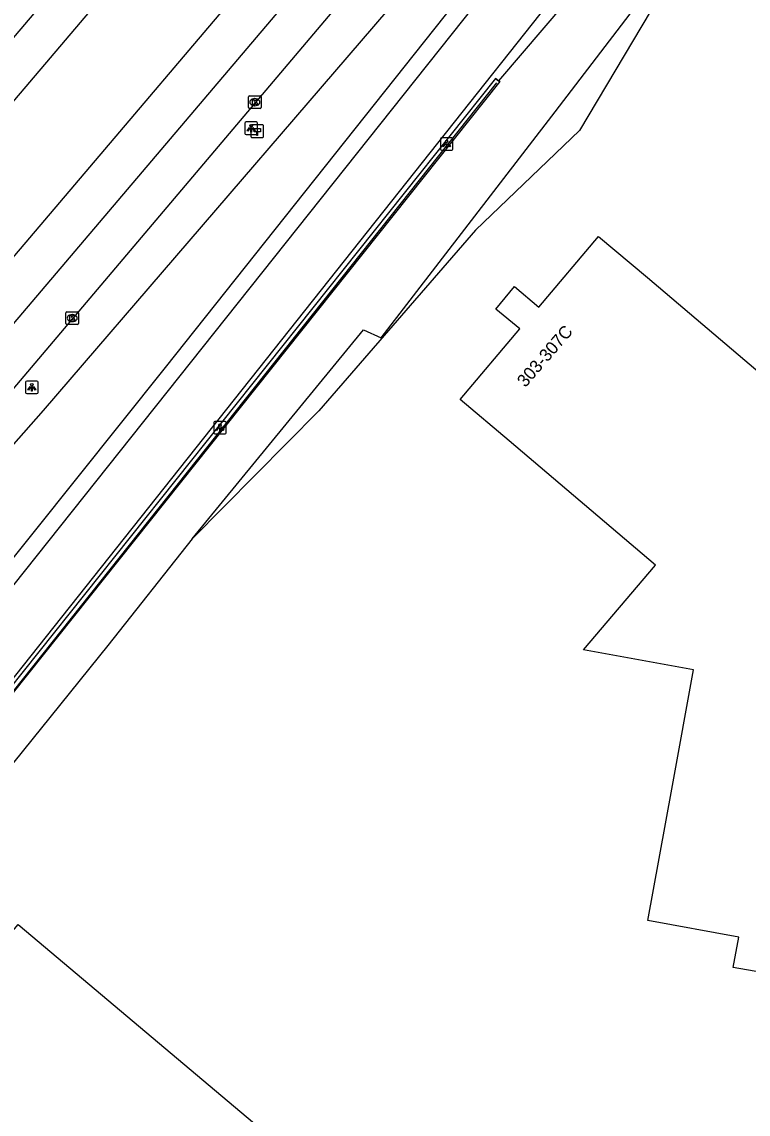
# Model space of a CAD drawing. Extents: x 156414 to 157775, y 382335 to 383765.
# Drawn here: x 157322.1 to 157379.8, y 382723.9 to 382810.6 of the extents above; entities that cross this region are included whole.
import ezdxf

# ---------------------------------------------------------------- set-up
doc = ezdxf.new("R2010")
doc.units = 0
for name, color, linetype in [('IMGEO_Berm_groen', 7, 'Continuous'), ('IMGEO_Fietspad_gesloten', 7, 'Continuous'), ('IMGEO_Groenvoorziening', 7, 'Continuous'), ('IMGEO_Haag', 7, 'Continuous'), ('IMGEO_Hectometerpaal', 7, 'Continuous'), ('IMGEO_Hek', 7, 'Continuous'), ('IMGEO_Kolk', 7, 'Continuous'), ('IMGEO_Lichtpunt', 7, 'Continuous'), ('IMGEO_Pand', 7, 'Continuous'), ('IMGEO_Pand_nummerreeks', 7, 'Continuous'), ('IMGEO_Rijbaan_regionaal_gesloten', 7, 'Continuous')]:
    doc.layers.add(name, color=color, linetype=linetype)

msp = doc.modelspace()

# ---------------------------------------------------------------- linework, layer by layer
at = {"layer": 'IMGEO_Berm_groen'}
msp.add_lwpolyline([(157282.103, 382732.506), (157323.797, 382779.759), (157358.51, 382820.123), (157377.135, 382841.276), (157390.524, 382855.447), (157399.89, 382865.223), (157400.142, 382864.484), (157369.12, 382828.063), (157333.445, 382783.187), (157291.687, 382730.963)], dxfattribs=at)
at = {"layer": 'IMGEO_Fietspad_gesloten'}
for points in [[(157289.146, 382725.425), (157290.311, 382726.867), (157368.429, 382825.011), (157372.353, 382829.817), (157416.299, 382880.6), (157438.378, 382906.061), (157439.879, 382907.91)], [(157443.443, 382905.142), (157441.491, 382902.973), (157418.057, 382875.664), (157376.639, 382827.757), (157371.955, 382822.276), (157294.096, 382724.189)]]:
    msp.add_lwpolyline(points, dxfattribs=at)
at = {"layer": 'IMGEO_Groenvoorziening'}
for points in [[(157335.594, 382769.567), (157349.216, 382786.173), (157350.601, 382785.532), (157364.44, 382803.488), (157376.616, 382819.412), (157394.519, 382843.123), (157399.467, 382849.504), (157390.108, 382841.331), (157375.569, 382824.259), (157359.927, 382805.95)], [(157395.81, 382839.446), (157392.694, 382836.178), (157389.121, 382831.066), (157385.179, 382825.426), (157379.189, 382819.428), (157373.468, 382813.948), (157366.375, 382801.989), (157358.113, 382794.074), (157345.663, 382779.734), (157335.594, 382769.567)], [(157359.684, 382806.121), (157359.927, 382805.95)], [(157359.927, 382805.95), (157359.927, 382805.95)], [(157359.927, 382805.95), (157360.03, 382805.878)], [(157335.594, 382769.567), (157328.905, 382761.096), (157307.798, 382734.95), (157307.529, 382734.546), (157305.83, 382732.511), (157297.595, 382721.732), (157296.275, 382719.865)]]:
    msp.add_lwpolyline(points, dxfattribs=at)
at = {"layer": 'IMGEO_Haag'}
for points in [[(157359.684, 382806.121), (157297.984, 382728.751)], [(157360.03, 382805.878), (157298.329, 382728.511)], [(157359.927, 382805.95), (157359.684, 382806.121)], [(157360.03, 382805.878), (157359.927, 382805.95)]]:
    msp.add_lwpolyline(points, dxfattribs=at)
at = {"layer": 'IMGEO_Hectometerpaal'}
for p, q in [((157340.266, 382802.364), (157340.266, 382801.523)), ((157340.266, 382802.364), (157340.266, 382801.523)), ((157341.182, 382802.448), (157340.341, 382802.448)), ((157341.182, 382802.448), (157340.341, 382802.448)), ((157341.266, 382801.532), (157341.266, 382802.373)), ((157341.266, 382801.532), (157341.266, 382802.373)), ((157340.35, 382801.448), (157341.191, 382801.448)), ((157340.35, 382801.448), (157341.191, 382801.448))]:
    msp.add_line(p, q, dxfattribs=at)
msp.add_lwpolyline([(157340.791, 382801.592), (157340.731, 382801.592), (157340.731, 382801.897), (157340.511, 382801.897), (157340.511, 382802.166), (157341.011, 382802.166), (157341.011, 382801.897), (157340.791, 382801.897), (157340.791, 382801.592)], dxfattribs=at)
for centre, start, end in [((157340.344, 382802.37), 92.4484, 184.28452), ((157340.344, 382802.37), 92.4484, 184.28452), ((157341.188, 382802.37), 2.4484, 94.28452), ((157341.188, 382802.37), 2.4484, 94.28452), ((157340.344, 382801.526), 182.4484, 274.28452), ((157340.344, 382801.526), 182.4484, 274.28452), ((157341.188, 382801.526), 272.4484, 4.28452), ((157341.188, 382801.526), 272.4484, 4.28452)]:
    msp.add_arc(centre, 0.0779, start, end, dxfattribs=at)
at = {"layer": 'IMGEO_Hek'}
msp.add_lwpolyline([(157298.329, 382728.511), (157359.791, 382805.791)], dxfattribs=at)
at = {"layer": 'IMGEO_Kolk'}
for p, q in [((157340.07, 382803.821), (157340.07, 382804.673)), ((157340.145, 382804.747), (157340.997, 382804.747)), ((157340.558, 382804.527), (157340.583, 382804.527)), ((157341.071, 382804.673), (157341.071, 382803.821)), ((157340.997, 382803.747), (157340.145, 382803.747)), ((157340.581, 382803.967), (157340.556, 382803.967)), ((157325.567, 382786.68), (157325.567, 382787.532)), ((157325.642, 382787.606), (157326.494, 382787.606)), ((157326.055, 382787.386), (157326.08, 382787.386)), ((157326.568, 382787.532), (157326.568, 382786.68)), ((157326.494, 382786.606), (157325.642, 382786.606)), ((157326.078, 382786.826), (157326.053, 382786.826))]:
    msp.add_line(p, q, dxfattribs=at)
for points in [[(157340.07, 382803.821), (157340.07, 382804.673)], [(157340.145, 382804.747), (157340.997, 382804.747)], [(157341.071, 382804.673), (157341.071, 382803.821)], [(157340.997, 382803.747), (157340.145, 382803.747)], [(157340.391, 382804.447), (157340.514, 382804.447), (157340.514, 382804.296), (157340.644, 382804.447), (157340.808, 382804.447), (157340.662, 382804.296), (157340.815, 382804.047), (157340.663, 382804.047), (157340.578, 382804.211), (157340.514, 382804.144), (157340.514, 382804.047), (157340.391, 382804.047), (157340.391, 382804.447)], [(157325.567, 382786.68), (157325.567, 382787.532)], [(157325.642, 382787.606), (157326.494, 382787.606)], [(157325.888, 382787.306), (157326.011, 382787.306), (157326.011, 382787.155), (157326.141, 382787.306), (157326.305, 382787.306), (157326.159, 382787.155), (157326.312, 382786.906), (157326.16, 382786.906), (157326.075, 382787.07), (157326.011, 382787.003), (157326.011, 382786.906), (157325.888, 382786.906), (157325.888, 382787.306)], [(157326.568, 382787.532), (157326.568, 382786.68)], [(157326.494, 382786.606), (157325.642, 382786.606)]]:
    msp.add_lwpolyline(points, dxfattribs=at)
for centre, start, end in [((157340.147, 382804.671), 91.55205, 178.44795), ((157340.147, 382804.671), 91.55205, 178.44795), ((157340.995, 382804.671), 1.55205, 88.44795), ((157340.995, 382804.671), 1.55205, 88.44795), ((157340.147, 382803.823), 181.55205, 268.44795), ((157340.147, 382803.823), 181.55205, 268.44795), ((157340.995, 382803.823), 271.55205, 358.44795), ((157340.995, 382803.823), 271.55205, 358.44795), ((157325.644, 382787.53), 91.55205, 178.44795), ((157325.644, 382787.53), 91.55205, 178.44795), ((157326.492, 382787.53), 1.55205, 88.44795), ((157326.492, 382787.53), 1.55205, 88.44795), ((157325.644, 382786.682), 181.55205, 268.44795), ((157325.644, 382786.682), 181.55205, 268.44795), ((157326.492, 382786.682), 271.55205, 358.44795), ((157326.492, 382786.682), 271.55205, 358.44795)]:
    msp.add_arc(centre, 0.0765, start, end, dxfattribs=at)
for centre, major_axis, ratio, start_param, end_param in [((157340.557, 382804.247), (-0.387, 0.002), 0.722429, 4.712389, 7.853982), ((157340.582, 382804.247), (-0.39, 0.002), 0.717154, 1.570796, 4.712389), ((157326.054, 382787.106), (-0.387, 0.002), 0.722429, 4.712389, 7.853982), ((157326.079, 382787.106), (-0.39, 0.002), 0.717154, 1.570796, 4.712389)]:
    msp.add_ellipse(centre, major_axis=major_axis, ratio=ratio, start_param=start_param, end_param=end_param, dxfattribs=at)
at = {"layer": 'IMGEO_Lichtpunt'}
for p, q in [((157339.78, 382802.58), (157339.78, 382801.773)), ((157339.78, 382802.58), (157339.78, 382801.773)), ((157340.682, 382802.675), (157339.874, 382802.675)), ((157340.682, 382802.675), (157339.874, 382802.675)), ((157340.776, 382801.773), (157340.776, 382802.58)), ((157340.776, 382801.773), (157340.776, 382802.58)), ((157339.874, 382801.679), (157340.682, 382801.679)), ((157339.874, 382801.679), (157340.682, 382801.679)), ((157355.313, 382801.334), (157355.313, 382800.527)), ((157355.313, 382801.334), (157355.313, 382800.527)), ((157356.215, 382801.429), (157355.407, 382801.429)), ((157356.215, 382801.429), (157355.407, 382801.429)), ((157356.309, 382800.527), (157356.309, 382801.334)), ((157356.309, 382800.527), (157356.309, 382801.334)), ((157355.407, 382800.433), (157356.215, 382800.433)), ((157355.407, 382800.433), (157356.215, 382800.433)), ((157322.356, 382782.013), (157322.356, 382781.206)), ((157322.356, 382782.013), (157322.356, 382781.206)), ((157323.258, 382782.108), (157322.45, 382782.108)), ((157323.258, 382782.108), (157322.45, 382782.108)), ((157323.352, 382781.206), (157323.352, 382782.013)), ((157323.352, 382781.206), (157323.352, 382782.013)), ((157322.45, 382781.112), (157323.258, 382781.112)), ((157322.45, 382781.112), (157323.258, 382781.112)), ((157337.308, 382778.809), (157337.308, 382778.002)), ((157337.308, 382778.809), (157337.308, 382778.002)), ((157338.21, 382778.904), (157337.402, 382778.904)), ((157338.21, 382778.904), (157337.402, 382778.904)), ((157338.304, 382778.002), (157338.304, 382778.809)), ((157338.304, 382778.002), (157338.304, 382778.809)), ((157337.402, 382777.908), (157338.21, 382777.908)), ((157337.402, 382777.908), (157338.21, 382777.908))]:
    msp.add_line(p, q, dxfattribs=at)
for points in [[(157340.154, 382802.244), (157340.193, 382802.216), (157340.005, 382801.954), (157339.967, 382801.981), (157340.154, 382802.244)], [(157340.256, 382802.196), (157340.303, 382802.196), (157340.303, 382801.874), (157340.256, 382801.874), (157340.256, 382802.196)], [(157340.366, 382802.216), (157340.404, 382802.243), (157340.591, 382801.981), (157340.552, 382801.953), (157340.366, 382802.216)], [(157355.687, 382800.998), (157355.726, 382800.97), (157355.538, 382800.708), (157355.5, 382800.735), (157355.687, 382800.998)], [(157355.789, 382800.95), (157355.836, 382800.95), (157355.836, 382800.628), (157355.789, 382800.628), (157355.789, 382800.95)], [(157355.899, 382800.97), (157355.937, 382800.997), (157356.124, 382800.735), (157356.085, 382800.707), (157355.899, 382800.97)], [(157322.73, 382781.677), (157322.769, 382781.649), (157322.581, 382781.387), (157322.543, 382781.414), (157322.73, 382781.677)], [(157322.832, 382781.629), (157322.879, 382781.629), (157322.879, 382781.307), (157322.832, 382781.307), (157322.832, 382781.629)], [(157322.942, 382781.649), (157322.98, 382781.676), (157323.167, 382781.414), (157323.128, 382781.386), (157322.942, 382781.649)], [(157337.682, 382778.473), (157337.721, 382778.445), (157337.533, 382778.183), (157337.495, 382778.21), (157337.682, 382778.473)], [(157337.784, 382778.425), (157337.831, 382778.425), (157337.831, 382778.103), (157337.784, 382778.103), (157337.784, 382778.425)], [(157337.894, 382778.445), (157337.932, 382778.472), (157338.119, 382778.21), (157338.08, 382778.182), (157337.894, 382778.445)]]:
    msp.add_lwpolyline(points, dxfattribs=at)
for centre in [(157340.279, 382802.378), (157355.812, 382801.132), (157322.855, 382781.811), (157337.807, 382778.607)]:
    msp.add_circle(centre, 0.0994, dxfattribs=at)
for centre, start, end in [((157339.874, 382802.58), 90, 180), ((157339.874, 382802.58), 90, 180), ((157340.682, 382802.58), 0, 90), ((157340.682, 382802.58), 0, 90), ((157339.874, 382801.773), 180, 270), ((157339.874, 382801.773), 180, 270), ((157340.682, 382801.773), 270, 0), ((157340.682, 382801.773), 270, 360), ((157355.407, 382801.334), 90, 180), ((157355.407, 382801.334), 90, 180), ((157356.215, 382801.334), 0, 90), ((157356.215, 382801.334), 0, 90), ((157355.407, 382800.527), 180, 270), ((157355.407, 382800.527), 180, 270), ((157356.215, 382800.527), 270, 0), ((157356.215, 382800.527), 270, 360), ((157322.45, 382782.013), 90, 180), ((157322.45, 382782.013), 90, 180), ((157323.258, 382782.013), 0, 90), ((157323.258, 382782.013), 0, 90), ((157322.45, 382781.206), 180, 270), ((157322.45, 382781.206), 180, 270), ((157323.258, 382781.206), 270, 0), ((157323.258, 382781.206), 270, 360), ((157337.402, 382778.809), 90, 180), ((157337.402, 382778.809), 90, 180), ((157338.21, 382778.809), 0, 90), ((157338.21, 382778.809), 0, 90), ((157337.402, 382778.002), 180, 270), ((157337.402, 382778.002), 180, 270), ((157338.21, 382778.002), 270, 0), ((157338.21, 382778.002), 270, 360)]:
    msp.add_arc(centre, 0.0946, start, end, dxfattribs=at)
at = {"layer": 'IMGEO_Pand'}
for points in [[(157373.75, 382750), (157375.422, 382759.188), (157366.69, 382760.777), (157372.401, 382767.491), (157360.79, 382777.366), (157356.888, 382780.632), (157361.633, 382786.241), (157359.723, 382787.816), (157361.207, 382789.615), (157363.135, 382787.984), (157367.879, 382793.594), (157371.779, 382790.323), (157382.31, 382781.384)], [(157380.859, 382735.136), (157378.586, 382735.534), (157379.012, 382737.949), (157371.795, 382739.267), (157372.691, 382744.187), (157373.75, 382750)], [(157342.045, 382721.879), (157335.513, 382714.175), (157335.91, 382713.839), (157331.79, 382708.98), (157331.38, 382709.33), (157328.46, 382705.9), (157320.23, 382712.87), (157316.59, 382708.56), (157308.9, 382715.12), (157311.93, 382718.65), (157307.602, 382722.259), (157311.152, 382726.419), (157309.914, 382727.464), (157312.398, 382730.405), (157314.026, 382732.332), (157315.252, 382731.275), (157321.76, 382738.946), (157342.045, 382721.879)]]:
    msp.add_lwpolyline(points, dxfattribs=at)
at = {"layer": 'IMGEO_Rijbaan_regionaal_gesloten'}
for points in [[(157261.847, 382722.016), (157262.917, 382723.265), (157275.604, 382738.077), (157390.75, 382873.609), (157391.82, 382874.88), (157392.893, 382876.149), (157393.969, 382877.415), (157398.19, 382882.395), (157402.469, 382887.325), (157406.808, 382892.203), (157411.324, 382897.116), (157415.918, 382901.956), (157420.588, 382906.723), (157422.941, 382909.079), (157425.298, 382911.432), (157427.657, 382913.782), (157433.338, 382919.407), (157434.789, 382920.848)], [(157437.36, 382918.496), (157421.563, 382902.909), (157409.625, 382890.232), (157401.506, 382880.534), (157374.101, 382848.769), (157263.277, 382718.25), (157261.677, 382716.365)], [(157409.2, 382885.049), (157397.963, 382871.967), (157298.008, 382753.932)], [(157378.332, 382876.223), (157341.88, 382833.527), (157283.351, 382764.593), (157267.644, 382746.056), (157250.922, 382726.32)], [(157366.667, 382857.638), (157273.433, 382747.918), (157253.584, 382724.56)]]:
    msp.add_lwpolyline(points, dxfattribs=at)

# ---------------------------------------------------------------- texts
at = {"layer": 'IMGEO_Pand_nummerreeks'}
msp.add_text('303-307C', height=1, rotation=49.17697, dxfattribs=at).set_placement((157362.065, 382781.547))

doc.saveas('drawing.dxf')
